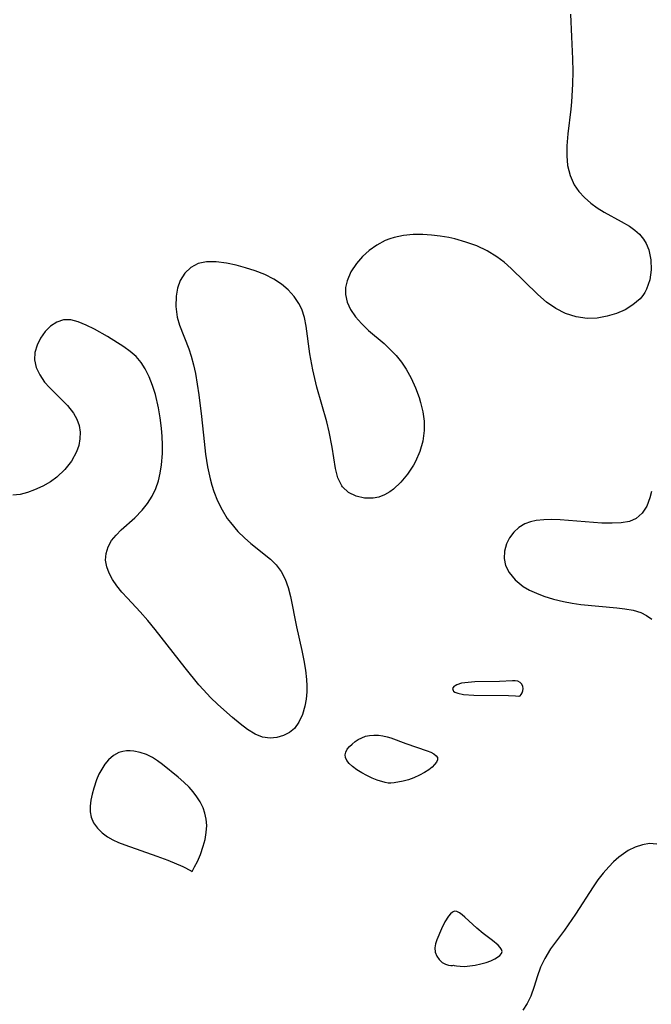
# Model space of a CAD drawing. Header units: metres. Extents: x 1073367 to 1082519, y 1569854 to 1574957.
# Tile 296 of 656: x 1076852 to 1076949, y 1572666 to 1572816. Entities that reach past the tile are written whole.
import ezdxf

# ---------------------------------------------------------------- set-up
doc = ezdxf.new("R2010")
doc.units = ezdxf.units.M
doc.layers.add('CGG_CurvaNivelLidar_v1', color=253, linetype='Continuous', lineweight=30)

msp = doc.modelspace()

# ---------------------------------------------------------------- linework, layer by layer
at = {"layer": 'CGG_CurvaNivelLidar_v1'}
for p, q in [((1076936.403, 1572816.9681, 69.5), (1076936.5917, 1572813.4848, 69.5)), ((1076936.5917, 1572813.4848, 69.5), (1076936.7249, 1572810.1418, 69.5)), ((1076936.7249, 1572810.1418, 69.5), (1076936.7578, 1572808.1934, 69.5)), ((1076936.7578, 1572808.1934, 69.5), (1076936.7392, 1572806.2524, 69.5)), ((1076936.7392, 1572806.2524, 69.5), (1076936.5914, 1572803.5534, 69.5)), ((1076936.5914, 1572803.5534, 69.5), (1076936.4758, 1572802.4069, 69.5)), ((1076936.4758, 1572802.4069, 69.5), (1076936.0093, 1572798.66, 69.5)), ((1076936.0093, 1572798.66, 69.5), (1076935.8557, 1572796.8413, 69.5)), ((1076935.8557, 1572796.8413, 69.5), (1076935.8429, 1572795.2955, 69.5)), ((1076935.8429, 1572795.2955, 69.5), (1076935.987, 1572793.8016, 69.5)), ((1076935.987, 1572793.8016, 69.5), (1076936.3647, 1572792.2686, 69.5)), ((1076936.3647, 1572792.2686, 69.5), (1076936.9999, 1572790.8559, 69.5)), ((1076936.9999, 1572790.8559, 69.5), (1076937.7064, 1572789.8348, 69.5)), ((1076937.7064, 1572789.8348, 69.5), (1076938.5617, 1572788.9074, 69.5)), ((1076938.5617, 1572788.9074, 69.5), (1076939.5331, 1572788.0663, 69.5)), ((1076939.5331, 1572788.0663, 69.5), (1076940.53, 1572787.3474, 69.5)), ((1076940.53, 1572787.3474, 69.5), (1076941.5806, 1572786.6935, 69.5)), ((1076941.5806, 1572786.6935, 69.5), (1076944.2025, 1572785.2638, 69.5)), ((1076944.2025, 1572785.2638, 69.5), (1076945.4422, 1572784.5207, 69.5)), ((1076945.4422, 1572784.5207, 69.5), (1076946.2485, 1572783.9362, 69.5)), ((1076946.2485, 1572783.9362, 69.5), (1076946.9682, 1572783.2862, 69.5)), ((1076908.081, 1572782.3326, 69.5), (1076906.8016, 1572781.654, 69.5)), ((1076908.7911, 1572782.6171, 69.5), (1076908.081, 1572782.3326, 69.5)), ((1076909.4438, 1572782.8229, 69.5), (1076908.7911, 1572782.6171, 69.5)), ((1076910.8564, 1572783.1147, 69.5), (1076909.4438, 1572782.8229, 69.5)), ((1076912.3248, 1572783.2507, 69.5), (1076910.8564, 1572783.1147, 69.5)), ((1076913.8299, 1572783.2604, 69.5), (1076912.3248, 1572783.2507, 69.5)), ((1076915.152, 1572783.1824, 69.5), (1076913.8299, 1572783.2604, 69.5)), ((1076916.4794, 1572783.0294, 69.5), (1076915.152, 1572783.1824, 69.5)), ((1076917.8026, 1572782.801, 69.5), (1076916.4794, 1572783.0294, 69.5)), ((1076918.7165, 1572782.5958, 69.5), (1076917.8026, 1572782.801, 69.5)), ((1076920.417, 1572782.1121, 69.5), (1076918.7165, 1572782.5958, 69.5)), ((1076946.9682, 1572783.2862, 69.5), (1076947.5854, 1572782.5485, 69.5)), ((1076947.5854, 1572782.5485, 69.5), (1076947.9951, 1572781.8824, 69.5)), ((1076905.6245, 1572780.8283, 69.5), (1076904.5652, 1572779.884, 69.5)), ((1076906.8016, 1572781.654, 69.5), (1076905.6245, 1572780.8283, 69.5)), ((1076922.0703, 1572781.504, 69.5), (1076920.417, 1572782.1121, 69.5)), ((1076923.6552, 1572780.7621, 69.5), (1076922.0703, 1572781.504, 69.5)), ((1076925.1461, 1572779.8671, 69.5), (1076923.6552, 1572780.7621, 69.5)), ((1076947.9951, 1572781.8824, 69.5), (1076948.4103, 1572780.9014, 69.5)), ((1076948.4103, 1572780.9014, 69.5), (1076948.7331, 1572779.4078, 69.5)), ((1076904.5652, 1572779.884, 69.5), (1076903.6473, 1572778.8418, 69.5)), ((1076926.2811, 1572779.0108, 69.5), (1076925.1461, 1572779.8671, 69.5)), ((1076948.7331, 1572779.4078, 69.5), (1076948.7736, 1572777.864, 69.5)), ((1076878.3094, 1572778.2345, 69.5), (1076877.3954, 1572777.3467, 69.5)), ((1076879.4136, 1572778.8318, 69.5), (1076878.3094, 1572778.2345, 69.5)), ((1076880.7317, 1572779.0932, 69.5), (1076879.4136, 1572778.8318, 69.5)), ((1076882.1893, 1572779.0712, 69.5), (1076880.7317, 1572779.0932, 69.5)), ((1076883.7794, 1572778.8542, 69.5), (1076882.1893, 1572779.0712, 69.5)), ((1076885.2291, 1572778.5587, 69.5), (1076883.7794, 1572778.8542, 69.5)), ((1076886.7015, 1572778.1773, 69.5), (1076885.2291, 1572778.5587, 69.5)), ((1076888.1659, 1572777.707, 69.5), (1076886.7015, 1572778.1773, 69.5)), ((1076889.6351, 1572777.1181, 69.5), (1076888.1659, 1572777.707, 69.5)), ((1076903.6473, 1572778.8418, 69.5), (1076902.802, 1572777.5421, 69.5)), ((1076927.3566, 1572778.0694, 69.5), (1076926.2811, 1572779.0108, 69.5)), ((1076931.4231, 1572774.07, 69.5), (1076927.3566, 1572778.0694, 69.5)), ((1076948.7736, 1572777.864, 69.5), (1076948.5496, 1572776.3375, 69.5)), ((1076876.6975, 1572776.2322, 69.5), (1076876.2774, 1572775.0769, 69.5)), ((1076877.3954, 1572777.3467, 69.5), (1076876.6975, 1572776.2322, 69.5)), ((1076891.0277, 1572776.4069, 69.5), (1076889.6351, 1572777.1181, 69.5)), ((1076892.1835, 1572775.6482, 69.5), (1076891.0277, 1572776.4069, 69.5)), ((1076902.2195, 1572776.1785, 69.5), (1076901.9859, 1572775.137, 69.5)), ((1076902.802, 1572777.5421, 69.5), (1076902.2195, 1572776.1785, 69.5)), ((1076948.5496, 1572776.3375, 69.5), (1076948.0542, 1572774.8995, 69.5)), ((1076876.2774, 1572775.0769, 69.5), (1076876.0453, 1572773.8237, 69.5)), ((1076893.2259, 1572774.7792, 69.5), (1076892.1835, 1572775.6482, 69.5)), ((1076894.1302, 1572773.8025, 69.5), (1076893.2259, 1572774.7792, 69.5)), ((1076901.9859, 1572775.137, 69.5), (1076901.9639, 1572774.0963, 69.5)), ((1076948.0542, 1572774.8995, 69.5), (1076947.7909, 1572774.3966, 69.5)), ((1076876.0453, 1572773.8237, 69.5), (1076876.003, 1572772.241, 69.5)), ((1076894.8651, 1572772.7144, 69.5), (1076894.1302, 1572773.8025, 69.5)), ((1076901.9639, 1572774.0963, 69.5), (1076902.2301, 1572772.9215, 69.5)), ((1076932.7603, 1572772.9314, 69.5), (1076931.4231, 1572774.07, 69.5)), ((1076947.0726, 1572773.427, 69.5), (1076945.9866, 1572772.4787, 69.5)), ((1076947.478, 1572773.9187, 69.5), (1076947.0726, 1572773.427, 69.5)), ((1076947.7909, 1572774.3966, 69.5), (1076947.478, 1572773.9187, 69.5)), ((1076876.003, 1572772.241, 69.5), (1076876.2279, 1572770.6363, 69.5)), ((1076895.2863, 1572771.8236, 69.5), (1076894.8651, 1572772.7144, 69.5)), ((1076895.6871, 1572770.5639, 69.5), (1076895.2863, 1572771.8236, 69.5)), ((1076902.2301, 1572772.9215, 69.5), (1076902.7627, 1572771.7765, 69.5)), ((1076902.7627, 1572771.7765, 69.5), (1076903.5082, 1572770.6733, 69.5)), ((1076934.1777, 1572771.9492, 69.5), (1076932.7603, 1572772.9314, 69.5)), ((1076935.6752, 1572771.1756, 69.5), (1076934.1777, 1572771.9492, 69.5)), ((1076944.7806, 1572771.7508, 69.5), (1076943.4488, 1572771.1729, 69.5)), ((1076945.9866, 1572772.4787, 69.5), (1076944.7806, 1572771.7508, 69.5)), ((1076858.8256, 1572770.2053, 69.5), (1076857.7868, 1572769.8754, 69.5)), ((1076859.9293, 1572770.1862, 69.5), (1076858.8256, 1572770.2053, 69.5)), ((1076861.0954, 1572769.8884, 69.5), (1076859.9293, 1572770.1862, 69.5)), ((1076876.2279, 1572770.6363, 69.5), (1076876.5916, 1572769.3953, 69.5)), ((1076895.9612, 1572769.2299, 69.5), (1076895.6871, 1572770.5639, 69.5)), ((1076903.5082, 1572770.6733, 69.5), (1076904.4253, 1572769.625, 69.5)), ((1076937.3144, 1572770.649, 69.5), (1076935.6752, 1572771.1756, 69.5)), ((1076938.9996, 1572770.4218, 69.5), (1076937.3144, 1572770.649, 69.5)), ((1076940.5279, 1572770.4787, 69.5), (1076938.9996, 1572770.4218, 69.5)), ((1076942.0332, 1572770.7457, 69.5), (1076940.5279, 1572770.4787, 69.5)), ((1076943.4488, 1572771.1729, 69.5), (1076942.0332, 1572770.7457, 69.5)), ((1076856.8411, 1572769.2527, 69.5), (1076856.004, 1572768.4143, 69.5)), ((1076857.7868, 1572769.8754, 69.5), (1076856.8411, 1572769.2527, 69.5)), ((1076862.3087, 1572769.393, 69.5), (1076861.0954, 1572769.8884, 69.5)), ((1076863.557, 1572768.7677, 69.5), (1076862.3087, 1572769.393, 69.5)), ((1076865.5515, 1572767.6432, 69.5), (1076863.557, 1572768.7677, 69.5)), ((1076876.5916, 1572769.3953, 69.5), (1076877.9851, 1572765.782, 69.5)), ((1076896.5406, 1572765.0269, 69.5), (1076895.9612, 1572769.2299, 69.5)), ((1076904.4253, 1572769.625, 69.5), (1076905.5224, 1572768.5962, 69.5)), ((1076905.5224, 1572768.5962, 69.5), (1076907.9038, 1572766.5661, 69.5)), ((1076855.2996, 1572767.4229, 69.5), (1076854.772, 1572766.3546, 69.5)), ((1076856.004, 1572768.4143, 69.5), (1076855.2996, 1572767.4229, 69.5)), ((1076868.0397, 1572766.0777, 69.5), (1076865.5515, 1572767.6432, 69.5)), ((1076854.772, 1572766.3546, 69.5), (1076854.4509, 1572765.2262, 69.5)), ((1076869.0315, 1572765.3781, 69.5), (1076868.0397, 1572766.0777, 69.5)), ((1076877.9851, 1572765.782, 69.5), (1076878.3588, 1572764.6469, 69.5)), ((1076907.9038, 1572766.5661, 69.5), (1076908.8421, 1572765.6925, 69.5)), ((1076908.8421, 1572765.6925, 69.5), (1076909.728, 1572764.7568, 69.5)), ((1076854.4509, 1572765.2262, 69.5), (1076854.3966, 1572764.0689, 69.5)), ((1076854.3966, 1572764.0689, 69.5), (1076854.6573, 1572762.9099, 69.5)), ((1076869.9327, 1572764.5971, 69.5), (1076869.0315, 1572765.3781, 69.5)), ((1076870.6878, 1572763.7104, 69.5), (1076869.9327, 1572764.5971, 69.5)), ((1076878.3588, 1572764.6469, 69.5), (1076878.7181, 1572763.3152, 69.5)), ((1076896.9806, 1572762.565, 69.5), (1076896.5406, 1572765.0269, 69.5)), ((1076909.728, 1572764.7568, 69.5), (1076910.5477, 1572763.7359, 69.5)), ((1076854.6573, 1572762.9099, 69.5), (1076855.1884, 1572761.7757, 69.5)), ((1076871.3405, 1572762.699, 69.5), (1076870.6878, 1572763.7104, 69.5)), ((1076871.9446, 1572761.4889, 69.5), (1076871.3405, 1572762.699, 69.5)), ((1076878.7181, 1572763.3152, 69.5), (1076879.0115, 1572761.9791, 69.5)), ((1076897.6134, 1572759.9352, 69.5), (1076896.9806, 1572762.565, 69.5)), ((1076910.5477, 1572763.7359, 69.5), (1076911.2837, 1572762.6474, 69.5)), ((1076911.2837, 1572762.6474, 69.5), (1076912.0542, 1572761.2669, 69.5)), ((1076855.1884, 1572761.7757, 69.5), (1076855.9322, 1572760.6923, 69.5)), ((1076872.4558, 1572760.1873, 69.5), (1076871.9446, 1572761.4889, 69.5)), ((1076879.0115, 1572761.9791, 69.5), (1076879.3024, 1572760.3779, 69.5)), ((1076912.0542, 1572761.2669, 69.5), (1076912.7089, 1572759.8263, 69.5)), ((1076855.9322, 1572760.6923, 69.5), (1076856.6765, 1572759.8419, 69.5)), ((1076856.6765, 1572759.8419, 69.5), (1076859.4246, 1572757.1189, 69.5)), ((1076872.8859, 1572758.8167, 69.5), (1076872.4558, 1572760.1873, 69.5)), ((1076879.3024, 1572760.3779, 69.5), (1076879.5486, 1572758.7489, 69.5)), ((1076899.1484, 1572754.5915, 69.5), (1076897.6134, 1572759.9352, 69.5)), ((1076912.7089, 1572759.8263, 69.5), (1076913.252, 1572758.3462, 69.5)), ((1076873.3712, 1572756.7528, 69.5), (1076872.8859, 1572758.8167, 69.5)), ((1076879.5486, 1572758.7489, 69.5), (1076879.947, 1572755.4429, 69.5)), ((1076913.252, 1572758.3462, 69.5), (1076913.4834, 1572757.587, 69.5)), ((1076859.4246, 1572757.1189, 69.5), (1076860.3639, 1572755.9368, 69.5)), ((1076873.6289, 1572755.2178, 69.5), (1076873.3712, 1572756.7528, 69.5)), ((1076913.4834, 1572757.587, 69.5), (1076913.826, 1572756.1464, 69.5)), ((1076860.3639, 1572755.9368, 69.5), (1076860.8679, 1572755.0194, 69.5)), ((1076860.8679, 1572755.0194, 69.5), (1076861.2118, 1572754.047, 69.5)), ((1076873.8167, 1572753.6642, 69.5), (1076873.6289, 1572755.2178, 69.5)), ((1076879.947, 1572755.4429, 69.5), (1076880.346, 1572751.6243, 69.5)), ((1076913.826, 1572756.1464, 69.5), (1076914.0241, 1572754.7026, 69.5)), ((1076861.2118, 1572754.047, 69.5), (1076861.3772, 1572753.0386, 69.5)), ((1076873.9205, 1572752.3657, 69.5), (1076873.8167, 1572753.6642, 69.5)), ((1076899.51, 1572753.1058, 69.5), (1076899.1484, 1572754.5915, 69.5)), ((1076914.0241, 1572754.7026, 69.5), (1076914.0443, 1572753.2675, 69.5)), ((1076861.3509, 1572752.0287, 69.5), (1076861.1532, 1572751.0175, 69.5)), ((1076861.3772, 1572753.0386, 69.5), (1076861.3509, 1572752.0287, 69.5)), ((1076873.9715, 1572751.0708, 69.5), (1076873.9205, 1572752.3657, 69.5)), ((1076899.9681, 1572750.7322, 69.5), (1076899.51, 1572753.1058, 69.5)), ((1076914.0443, 1572753.2675, 69.5), (1076913.8138, 1572751.6419, 69.5)), ((1076861.1532, 1572751.0175, 69.5), (1076860.8032, 1572750.0212, 69.5)), ((1076873.9612, 1572749.7864, 69.5), (1076873.9715, 1572751.0708, 69.5)), ((1076880.346, 1572751.6243, 69.5), (1076880.5823, 1572749.674, 69.5)), ((1076900.4663, 1572747.4727, 69.5), (1076899.9681, 1572750.7322, 69.5)), ((1076913.8138, 1572751.6419, 69.5), (1076913.3464, 1572750.0635, 69.5)), ((1076860.8032, 1572750.0212, 69.5), (1076860.042, 1572748.6111, 69.5)), ((1076873.829, 1572748.0256, 69.5), (1076873.9612, 1572749.7864, 69.5)), ((1076880.5823, 1572749.674, 69.5), (1076880.8755, 1572747.7532, 69.5)), ((1076913.3464, 1572750.0635, 69.5), (1076912.6816, 1572748.5557, 69.5)), ((1076860.042, 1572748.6111, 69.5), (1076859.0364, 1572747.3084, 69.5)), ((1076873.641, 1572746.7809, 69.5), (1076873.829, 1572748.0256, 69.5)), ((1076880.8755, 1572747.7532, 69.5), (1076881.2609, 1572745.878, 69.5)), ((1076912.381, 1572748.0036, 69.5), (1076911.4827, 1572746.6252, 69.5)), ((1076912.6816, 1572748.5557, 69.5), (1076912.381, 1572748.0036, 69.5)), ((1076857.8234, 1572746.1604, 69.5), (1076856.8282, 1572745.4482, 69.5)), ((1076859.0364, 1572747.3084, 69.5), (1076857.8234, 1572746.1604, 69.5)), ((1076873.3608, 1572745.5773, 69.5), (1076873.641, 1572746.7809, 69.5)), ((1076900.8278, 1572746.0501, 69.5), (1076900.4663, 1572747.4727, 69.5)), ((1076901.4112, 1572744.8462, 69.5), (1076900.8278, 1572746.0501, 69.5)), ((1076911.4827, 1572746.6252, 69.5), (1076910.4574, 1572745.3881, 69.5)), ((1076855.6445, 1572744.7646, 69.5), (1076854.4069, 1572744.195, 69.5)), ((1076856.8282, 1572745.4482, 69.5), (1076855.6445, 1572744.7646, 69.5)), ((1076872.9686, 1572744.4265, 69.5), (1076873.3608, 1572745.5773, 69.5)), ((1076881.2609, 1572745.878, 69.5), (1076881.5153, 1572744.9144, 69.5)), ((1076881.5153, 1572744.9144, 69.5), (1076881.814, 1572743.9725, 69.5)), ((1076901.5411, 1572744.6688, 69.5), (1076901.4112, 1572744.8462, 69.5)), ((1076902.4624, 1572743.808, 69.5), (1076901.5411, 1572744.6688, 69.5)), ((1076910.4574, 1572745.3881, 69.5), (1076909.3268, 1572744.3359, 69.5)), ((1076852.191, 1572743.5227, 69.5), (1076851.0832, 1572743.3766, 69.5)), ((1076853.3032, 1572743.8024, 69.5), (1076852.191, 1572743.5227, 69.5)), ((1076854.4069, 1572744.195, 69.5), (1076853.3032, 1572743.8024, 69.5)), ((1076871.6812, 1572742.1281, 69.5), (1076872.3916, 1572743.2366, 69.5)), ((1076872.3916, 1572743.2366, 69.5), (1076872.9686, 1572744.4265, 69.5)), ((1076881.814, 1572743.9725, 69.5), (1076882.3921, 1572742.5241, 69.5)), ((1076903.6066, 1572743.2208, 69.5), (1076902.4624, 1572743.808, 69.5)), ((1076904.8916, 1572742.9158, 69.5), (1076903.6066, 1572743.2208, 69.5)), ((1076907.1006, 1572743.1138, 69.5), (1076906.2444, 1572742.9253, 69.5)), ((1076907.9391, 1572743.4438, 69.5), (1076907.1006, 1572743.1138, 69.5)), ((1076908.7639, 1572743.9219, 69.5), (1076907.9391, 1572743.4438, 69.5)), ((1076909.3268, 1572744.3359, 69.5), (1076908.7639, 1572743.9219, 69.5)), ((1076948.5759, 1572743, 70), (1076948.0844, 1572741.7168, 70)), ((1076948.8143, 1572743.9616, 70), (1076948.5759, 1572743, 70)), ((1076870.8627, 1572741.106, 69.5), (1076871.6812, 1572742.1281, 69.5)), ((1076882.3921, 1572742.5241, 69.5), (1076883.0879, 1572741.147, 69.5)), ((1076906.2444, 1572742.9253, 69.5), (1076904.8916, 1572742.9158, 69.5)), ((1076948.0844, 1572741.7168, 70), (1076947.4015, 1572740.6253, 70)), ((1076869.7263, 1572739.9471, 69.5), (1076870.8627, 1572741.106, 69.5)), ((1076883.0879, 1572741.147, 69.5), (1076883.8933, 1572739.8514, 69.5)), ((1076947.4015, 1572740.6253, 70), (1076946.4962, 1572739.8112, 70)), ((1076867.6727, 1572738.0941, 69.5), (1076869.7263, 1572739.9471, 69.5)), ((1076883.8933, 1572739.8514, 69.5), (1076884.3678, 1572739.1984, 69.5)), ((1076884.3678, 1572739.1984, 69.5), (1076885.5318, 1572737.8527, 69.5)), ((1076928.5181, 1572738.4592, 70), (1076927.7321, 1572737.7278, 70)), ((1076929.448, 1572739.0254, 70), (1076928.5181, 1572738.4592, 70)), ((1076930.2802, 1572739.3314, 70), (1076929.448, 1572739.0254, 70)), ((1076931.1858, 1572739.5264, 70), (1076930.2802, 1572739.3314, 70)), ((1076932.3496, 1572739.6415, 70), (1076931.1858, 1572739.5264, 70)), ((1076933.5765, 1572739.6592, 70), (1076932.3496, 1572739.6415, 70)), ((1076934.8488, 1572739.6115, 70), (1076933.5765, 1572739.6592, 70)), ((1076941.2131, 1572739.1366, 70), (1076934.8488, 1572739.6115, 70)), ((1076942.8065, 1572739.0925, 70), (1076941.2131, 1572739.1366, 70)), ((1076944.1887, 1572739.1487, 70), (1076942.8065, 1572739.0925, 70)), ((1076945.4324, 1572739.3618, 70), (1076944.1887, 1572739.1487, 70)), ((1076946.4962, 1572739.8112, 70), (1076945.4324, 1572739.3618, 70)), ((1076866.1962, 1572736.4647, 69.5), (1076866.873, 1572737.2996, 69.5)), ((1076866.873, 1572737.2996, 69.5), (1076867.6727, 1572738.0941, 69.5)), ((1076885.5318, 1572737.8527, 69.5), (1076886.5081, 1572736.8935, 69.5)), ((1076927.7321, 1572737.7278, 70), (1076927.0941, 1572736.8733, 70)), ((1076865.3462, 1572734.4893, 69.5), (1076865.6624, 1572735.5052, 69.5)), ((1076865.6624, 1572735.5052, 69.5), (1076866.1962, 1572736.4647, 69.5)), ((1076886.5081, 1572736.8935, 69.5), (1076887.5205, 1572735.999, 69.5)), ((1076887.5205, 1572735.999, 69.5), (1076890.4886, 1572733.6016, 69.5)), ((1076926.6165, 1572735.9326, 70), (1076926.3032, 1572734.8426, 70)), ((1076927.0941, 1572736.8733, 70), (1076926.6165, 1572735.9326, 70)), ((1076865.2746, 1572733.4426, 69.5), (1076865.3462, 1572734.4893, 69.5)), ((1076926.3032, 1572734.8426, 70), (1076926.2507, 1572733.7272, 70)), ((1076865.4462, 1572732.4607, 69.5), (1076865.2746, 1572733.4426, 69.5)), ((1076865.8167, 1572731.478, 69.5), (1076865.4462, 1572732.4607, 69.5)), ((1076890.4886, 1572733.6016, 69.5), (1076891.3806, 1572732.7229, 69.5)), ((1076891.3806, 1572732.7229, 69.5), (1076892.1356, 1572731.7483, 69.5)), ((1076926.2507, 1572733.7272, 70), (1076926.4996, 1572732.6194, 70)), ((1076926.4996, 1572732.6194, 70), (1076927.0275, 1572731.5613, 70)), ((1076866.3488, 1572730.4991, 69.5), (1076865.8167, 1572731.478, 69.5)), ((1076892.1356, 1572731.7483, 69.5), (1076892.7518, 1572730.5753, 69.5)), ((1076927.0275, 1572731.5613, 70), (1076927.9621, 1572730.4277, 70)), ((1076867.0054, 1572729.5361, 69.5), (1076866.3488, 1572730.4991, 69.5)), ((1076867.7627, 1572728.5808, 69.5), (1076867.0054, 1572729.5361, 69.5)), ((1076892.7518, 1572730.5753, 69.5), (1076893.2135, 1572729.2831, 69.5)), ((1076927.9621, 1572730.4277, 70), (1076929.177, 1572729.4513, 70)), ((1076929.177, 1572729.4513, 70), (1076930.1455, 1572728.8881, 70)), ((1076868.5967, 1572727.6329, 69.5), (1076867.7627, 1572728.5808, 69.5)), ((1076893.2135, 1572729.2831, 69.5), (1076893.5745, 1572727.8996, 69.5)), ((1076930.1455, 1572728.8881, 70), (1076931.1994, 1572728.4009, 70)), ((1076931.1994, 1572728.4009, 70), (1076932.3177, 1572727.9743, 70)), ((1076932.3177, 1572727.9743, 70), (1076933.8085, 1572727.5029, 70)), ((1076870.5699, 1572725.5409, 69.5), (1076868.5967, 1572727.6329, 69.5)), ((1076893.5745, 1572727.8996, 69.5), (1076894.5068, 1572723.2681, 69.5)), ((1076933.8085, 1572727.5029, 70), (1076935.3503, 1572727.1142, 70)), ((1076935.3503, 1572727.1142, 70), (1076936.6776, 1572726.8559, 70)), ((1076936.6776, 1572726.8559, 70), (1076938.0138, 1572726.6616, 70)), ((1076938.0138, 1572726.6616, 70), (1076943.5341, 1572726.1505, 70)), ((1076871.7339, 1572724.2345, 69.5), (1076870.5699, 1572725.5409, 69.5)), ((1076943.5341, 1572726.1505, 70), (1076944.7529, 1572725.9998, 70)), ((1076944.7529, 1572725.9998, 70), (1076946.0102, 1572725.7874, 70)), ((1076946.0102, 1572725.7874, 70), (1076947.1652, 1572725.4401, 70)), ((1076947.1652, 1572725.4401, 70), (1076948.0323, 1572724.9983, 70)), ((1076948.0323, 1572724.9983, 70), (1076948.8599, 1572724.4348, 70)), ((1076872.8747, 1572722.8636, 69.5), (1076871.7339, 1572724.2345, 69.5)), ((1076877.4294, 1572716.9693, 69.5), (1076872.8747, 1572722.8636, 69.5)), ((1076894.5068, 1572723.2681, 69.5), (1076895.3008, 1572719.6321, 69.5)), ((1076895.3008, 1572719.6321, 69.5), (1076895.598, 1572718.1381, 69.5)), ((1076895.598, 1572718.1381, 69.5), (1076895.842, 1572716.6546, 69.5)), ((1076879.5608, 1572714.3865, 69.5), (1076877.4294, 1572716.9693, 69.5)), ((1076895.842, 1572716.6546, 69.5), (1076896.0071, 1572715.1928, 69.5)), ((1076880.2461, 1572713.61, 69.5), (1076879.5608, 1572714.3865, 69.5)), ((1076896.0071, 1572715.1928, 69.5), (1076896.0581, 1572714.2416, 69.5)), ((1076919.0449, 1572714.4041, 70), (1076918.7589, 1572714.2583, 70)), ((1076919.7594, 1572714.624, 70), (1076919.0449, 1572714.4041, 70)), ((1076920.2302, 1572714.7077, 70), (1076919.7594, 1572714.624, 70)), ((1076921.7724, 1572714.8349, 70), (1076920.2302, 1572714.7077, 70)), ((1076925.5374, 1572714.919, 70), (1076921.7724, 1572714.8349, 70)), ((1076927.5296, 1572715.0216, 70), (1076925.5374, 1572714.919, 70)), ((1076927.9656, 1572715.0184, 70), (1076927.5296, 1572715.0216, 70)), ((1076928.3707, 1572714.9338, 70), (1076927.9656, 1572715.0184, 70)), ((1076928.7178, 1572714.7499, 70), (1076928.3707, 1572714.9338, 70)), ((1076928.9819, 1572714.4791, 70), (1076928.7178, 1572714.7499, 70)), ((1076929.1394, 1572714.1421, 70), (1076928.9819, 1572714.4791, 70)), ((1076881.3251, 1572712.4758, 69.5), (1076880.2461, 1572713.61, 69.5)), ((1076896.0492, 1572713.3098, 69.5), (1076895.9456, 1572712.2047, 69.5)), ((1076896.0581, 1572714.2416, 69.5), (1076896.0492, 1572713.3098, 69.5)), ((1076918.4466, 1572713.9688, 70), (1076918.3869, 1572713.8159, 70)), ((1076918.3869, 1572713.8159, 70), (1076918.3895, 1572713.6612, 70)), ((1076918.3895, 1572713.6612, 70), (1076918.4428, 1572713.5339, 70)), ((1076918.4428, 1572713.5339, 70), (1076918.5391, 1572713.4154, 70)), ((1076918.5748, 1572714.121, 70), (1076918.4466, 1572713.9688, 70)), ((1076918.5391, 1572713.4154, 70), (1076918.7285, 1572713.2738, 70)), ((1076918.7589, 1572714.2583, 70), (1076918.5748, 1572714.121, 70)), ((1076918.7285, 1572713.2738, 70), (1076919.1574, 1572713.0927, 70)), ((1076919.1574, 1572713.0927, 70), (1076920.0581, 1572712.9187, 70)), ((1076920.0581, 1572712.9187, 70), (1076921.6415, 1572712.8179, 70)), ((1076928.7036, 1572712.72, 70), (1076928.8729, 1572712.9018, 70)), ((1076928.8729, 1572712.9018, 70), (1076929.03, 1572713.1646, 70)), ((1076929.03, 1572713.1646, 70), (1076929.1375, 1572713.4733, 70)), ((1076929.1375, 1572713.4733, 70), (1076929.1797, 1572713.809, 70)), ((1076929.1797, 1572713.809, 70), (1076929.1394, 1572714.1421, 70)), ((1076882.4371, 1572711.3955, 69.5), (1076881.3251, 1572712.4758, 69.5)), ((1076884.6797, 1572709.3826, 69.5), (1076882.4371, 1572711.3955, 69.5)), ((1076895.9456, 1572712.2047, 69.5), (1076895.7523, 1572711.1447, 69.5)), ((1076921.6415, 1572712.8179, 70), (1076926.9261, 1572712.7577, 70)), ((1076926.9261, 1572712.7577, 70), (1076928.0153, 1572712.7114, 70)), ((1076928.0153, 1572712.7114, 70), (1076928.5, 1572712.6425, 70)), ((1076928.5, 1572712.6425, 70), (1076928.5832, 1572712.6447, 70)), ((1076928.5832, 1572712.6447, 70), (1076928.7036, 1572712.72, 70)), ((1076895.3834, 1572709.8497, 69.5), (1076894.8688, 1572708.6943, 69.5)), ((1076895.7523, 1572711.1447, 69.5), (1076895.3834, 1572709.8497, 69.5)), ((1076885.8436, 1572708.4051, 69.5), (1076884.6797, 1572709.3826, 69.5)), ((1076886.9924, 1572707.5392, 69.5), (1076885.8436, 1572708.4051, 69.5)), ((1076894.8688, 1572708.6943, 69.5), (1076894.1785, 1572707.7329, 69.5)), ((1076888.1405, 1572706.8455, 69.5), (1076886.9924, 1572707.5392, 69.5)), ((1076889.3009, 1572706.3966, 69.5), (1076888.1405, 1572706.8455, 69.5)), ((1076893.3956, 1572707.08, 69.5), (1076892.4892, 1572706.6183, 69.5)), ((1076894.1785, 1572707.7329, 69.5), (1076893.3956, 1572707.08, 69.5)), ((1076890.4726, 1572706.2505, 69.5), (1076889.3009, 1572706.3966, 69.5)), ((1076891.5021, 1572706.3408, 69.5), (1076890.4726, 1572706.2505, 69.5)), ((1076892.4892, 1572706.6183, 69.5), (1076891.5021, 1572706.3408, 69.5)), ((1076902.587, 1572704.9476, 69.5), (1076902.9878, 1572705.3399, 69.5)), ((1076902.9878, 1572705.3399, 69.5), (1076903.4438, 1572705.7055, 69.5)), ((1076903.4438, 1572705.7055, 69.5), (1076903.9434, 1572706.0334, 69.5)), ((1076903.9434, 1572706.0334, 69.5), (1076904.4799, 1572706.3099, 69.5)), ((1076904.4799, 1572706.3099, 69.5), (1076905.0503, 1572706.5173, 69.5)), ((1076905.0503, 1572706.5173, 69.5), (1076905.6845, 1572706.6452, 69.5)), ((1076905.6845, 1572706.6452, 69.5), (1076906.3432, 1572706.6918, 69.5)), ((1076906.3432, 1572706.6918, 69.5), (1076907.0159, 1572706.6701, 69.5)), ((1076907.0159, 1572706.6701, 69.5), (1076907.6939, 1572706.5868, 69.5)), ((1076907.6939, 1572706.5868, 69.5), (1076908.3692, 1572706.4432, 69.5)), ((1076908.3692, 1572706.4432, 69.5), (1076908.9119, 1572706.2828, 69.5)), ((1076908.9119, 1572706.2828, 69.5), (1076911.2089, 1572705.4397, 69.5)), ((1076911.2089, 1572705.4397, 69.5), (1076914.4743, 1572704.3019, 69.5)), ((1076867.3177, 1572704.0247, 70), (1076866.4539, 1572703.5655, 70)), ((1076867.8851, 1572704.2017, 70), (1076867.3177, 1572704.0247, 70)), ((1076868.4744, 1572704.2971, 70), (1076867.8851, 1572704.2017, 70)), ((1076869.0363, 1572704.3123, 70), (1076868.4744, 1572704.2971, 70)), ((1076869.6062, 1572704.2631, 70), (1076869.0363, 1572704.3123, 70)), ((1076870.5605, 1572704.0573, 70), (1076869.6062, 1572704.2631, 70)), ((1076871.5078, 1572703.7175, 70), (1076870.5605, 1572704.0573, 70)), ((1076901.9278, 1572703.6874, 69.5), (1076902.0275, 1572704.115, 69.5)), ((1076902.0275, 1572704.115, 69.5), (1076902.2586, 1572704.537, 69.5)), ((1076902.2586, 1572704.537, 69.5), (1076902.587, 1572704.9476, 69.5)), ((1076914.4743, 1572704.3019, 69.5), (1076915.0244, 1572704.0688, 69.5)), ((1076915.0244, 1572704.0688, 69.5), (1076915.495, 1572703.8225, 69.5)), ((1076915.495, 1572703.8225, 69.5), (1076915.8519, 1572703.5556, 69.5)), ((1076865.6903, 1572702.9211, 70), (1076865.1453, 1572702.2626, 70)), ((1076866.4539, 1572703.5655, 70), (1076865.6903, 1572702.9211, 70)), ((1076872.4308, 1572703.2577, 70), (1076871.5078, 1572703.7175, 70)), ((1076873.221, 1572702.7563, 70), (1076872.4308, 1572703.2577, 70)), ((1076873.9885, 1572702.192, 70), (1076873.221, 1572702.7563, 70)), ((1076901.9902, 1572703.2566, 69.5), (1076901.9278, 1572703.6874, 69.5)), ((1076902.1918, 1572702.8273, 69.5), (1076901.9902, 1572703.2566, 69.5)), ((1076902.5483, 1572702.378, 69.5), (1076902.1918, 1572702.8273, 69.5)), ((1076903.075, 1572701.8981, 69.5), (1076902.5483, 1572702.378, 69.5)), ((1076915.8911, 1572702.581, 69.5), (1076915.6107, 1572702.2076, 69.5)), ((1076915.8519, 1572703.5556, 69.5), (1076916.0491, 1572703.2586, 69.5)), ((1076916.0497, 1572702.9344, 69.5), (1076915.8911, 1572702.581, 69.5)), ((1076916.0491, 1572703.2586, 69.5), (1076916.0497, 1572702.9344, 69.5)), ((1076864.6719, 1572701.5182, 70), (1076864.2579, 1572700.7116, 70)), ((1076865.1453, 1572702.2626, 70), (1076864.6719, 1572701.5182, 70)), ((1076876.3779, 1572700.2466, 70), (1076873.9885, 1572702.192, 70)), ((1076903.73, 1572701.4109, 69.5), (1076903.075, 1572701.8981, 69.5)), ((1076904.472, 1572700.9394, 69.5), (1076903.73, 1572701.4109, 69.5)), ((1076905.2605, 1572700.5058, 69.5), (1076904.472, 1572700.9394, 69.5)), ((1076914.0594, 1572700.9804, 69.5), (1076913.2941, 1572700.5638, 69.5)), ((1076914.7199, 1572701.4092, 69.5), (1076914.0594, 1572700.9804, 69.5)), ((1076915.2359, 1572701.8219, 69.5), (1076914.7199, 1572701.4092, 69.5)), ((1076915.6107, 1572702.2076, 69.5), (1076915.2359, 1572701.8219, 69.5)), ((1076863.8954, 1572699.8619, 70), (1076863.4576, 1572698.5958, 70)), ((1076864.2579, 1572700.7116, 70), (1076863.8954, 1572699.8619, 70)), ((1076877.2416, 1572699.5052, 70), (1076876.3779, 1572700.2466, 70)), ((1076878.0555, 1572698.7217, 70), (1076877.2416, 1572699.5052, 70)), ((1076906.0557, 1572700.1305, 69.5), (1076905.2605, 1572700.5058, 69.5)), ((1076906.8233, 1572699.8247, 69.5), (1076906.0557, 1572700.1305, 69.5)), ((1076908.0479, 1572699.4355, 69.5), (1076906.8233, 1572699.8247, 69.5)), ((1076908.5, 1572699.3398, 69.5), (1076908.0479, 1572699.4355, 69.5)), ((1076908.9144, 1572699.3454, 69.5), (1076908.5, 1572699.3398, 69.5)), ((1076909.4216, 1572699.4008, 69.5), (1076908.9144, 1572699.3454, 69.5)), ((1076910.8093, 1572699.6562, 69.5), (1076909.4216, 1572699.4008, 69.5)), ((1076911.6039, 1572699.8756, 69.5), (1076910.8093, 1572699.6562, 69.5)), ((1076912.4628, 1572700.1872, 69.5), (1076911.6039, 1572699.8756, 69.5)), ((1076913.2941, 1572700.5638, 69.5), (1076912.4628, 1572700.1872, 69.5)), ((1076863.4576, 1572698.5958, 70), (1076863.2037, 1572697.6684, 70)), ((1076878.679, 1572698.0126, 70), (1076878.0555, 1572698.7217, 70)), ((1076879.2452, 1572697.2632, 70), (1076878.679, 1572698.0126, 70)), ((1076863.0139, 1572696.7461, 70), (1076862.9068, 1572695.8414, 70)), ((1076863.2037, 1572697.6684, 70), (1076863.0139, 1572696.7461, 70)), ((1076879.7547, 1572696.4833, 70), (1076879.2452, 1572697.2632, 70)), ((1076880.1902, 1572695.6057, 70), (1076879.7547, 1572696.4833, 70)), ((1076862.9068, 1572695.8414, 70), (1076862.9087, 1572694.9678, 70)), ((1076862.9087, 1572694.9678, 70), (1076863.0548, 1572694.1412, 70)), ((1076880.4787, 1572694.7597, 70), (1076880.1902, 1572695.6057, 70)), ((1076863.0548, 1572694.1412, 70), (1076863.4342, 1572693.272, 70)), ((1076880.6696, 1572693.844, 70), (1076880.4787, 1572694.7597, 70)), ((1076880.7418, 1572692.8781, 70), (1076880.6696, 1572693.844, 70)), ((1076863.4342, 1572693.272, 70), (1076864.006, 1572692.482, 70)), ((1076864.006, 1572692.482, 70), (1076864.7294, 1572691.771, 70)), ((1076880.4855, 1572690.7374, 70), (1076880.6755, 1572691.8089, 70)), ((1076880.6755, 1572691.8089, 70), (1076880.7418, 1572692.8781, 70)), ((1076864.7294, 1572691.771, 70), (1076865.5765, 1572691.1458, 70)), ((1076865.5765, 1572691.1458, 70), (1076866.3716, 1572690.6917, 70)), ((1076866.3716, 1572690.6917, 70), (1076867.2251, 1572690.292, 70)), ((1076867.2251, 1572690.292, 70), (1076868.2031, 1572689.9008, 70)), ((1076880.2056, 1572689.6957, 70), (1076880.4855, 1572690.7374, 70)), ((1076868.2031, 1572689.9008, 70), (1076873.1016, 1572688.1854, 70)), ((1076879.7694, 1572688.4563, 70), (1076880.2056, 1572689.6957, 70)), ((1076945.2598, 1572689.0377, 70), (1076944.5278, 1572688.5696, 70)), ((1076946.3285, 1572689.5767, 70), (1076945.2598, 1572689.0377, 70)), ((1076947.4223, 1572689.9458, 70), (1076946.3285, 1572689.5767, 70)), ((1076948.5327, 1572690.1124, 70), (1076947.4223, 1572689.9458, 70)), ((1076949.6517, 1572690.0502, 70), (1076948.5327, 1572690.1124, 70)), ((1076873.1016, 1572688.1854, 70), (1076874.8046, 1572687.5573, 70)), ((1076874.8046, 1572687.5573, 70), (1076877.0686, 1572686.6009, 70)), ((1076878.9, 1572686.5408, 70), (1076879.311, 1572687.3829, 70)), ((1076879.311, 1572687.3829, 70), (1076879.7694, 1572688.4563, 70)), ((1076943.0278, 1572687.3362, 70), (1076942.2708, 1572686.568, 70)), ((1076943.8181, 1572688.0344, 70), (1076943.0278, 1572687.3362, 70)), ((1076944.5278, 1572688.5696, 70), (1076943.8181, 1572688.0344, 70)), ((1076877.0686, 1572686.6009, 70), (1076878.3637, 1572685.9482, 70)), ((1076878.3637, 1572685.9482, 70), (1076878.5, 1572685.8199, 70)), ((1076878.5, 1572685.8199, 70), (1076878.9, 1572686.5408, 70)), ((1076942.2708, 1572686.568, 70), (1076941.4303, 1572685.6057, 70)), ((1076940.6306, 1572684.5824, 70), (1076939.8733, 1572683.5104, 70)), ((1076941.4303, 1572685.6057, 70), (1076940.6306, 1572684.5824, 70)), ((1076939.8733, 1572683.5104, 70), (1076937.1792, 1572679.3063, 70)), ((1076918.6658, 1572679.7539, 70), (1076918.3424, 1572679.6351, 70)), ((1076919.0316, 1572679.7076, 70), (1076918.6658, 1572679.7539, 70)), ((1076917.7546, 1572679.031, 70), (1076917.2147, 1572678.1286, 70)), ((1076918.0405, 1572679.3829, 70), (1076917.7546, 1572679.031, 70)), ((1076918.3424, 1572679.6351, 70), (1076918.0405, 1572679.3829, 70)), ((1076919.4218, 1572679.521, 70), (1076919.0316, 1572679.7076, 70)), ((1076919.8313, 1572679.2344, 70), (1076919.4218, 1572679.521, 70)), ((1076920.2571, 1572678.8788, 70), (1076919.8313, 1572679.2344, 70)), ((1076922.107, 1572677.1783, 70), (1076920.2571, 1572678.8788, 70)), ((1076937.1792, 1572679.3063, 70), (1076935.5032, 1572676.8943, 70)), ((1076916.7012, 1572677.0769, 70), (1076915.9651, 1572675.3862, 70)), ((1076917.2147, 1572678.1286, 70), (1076916.7012, 1572677.0769, 70)), ((1076923.0727, 1572676.388, 70), (1076922.107, 1572677.1783, 70)), ((1076935.5032, 1572676.8943, 70), (1076933.3847, 1572674.0113, 70)), ((1076915.9651, 1572675.3862, 70), (1076915.7647, 1572674.792, 70)), ((1076924.5078, 1572675.2793, 70), (1076923.0727, 1572676.388, 70)), ((1076925.3287, 1572674.5825, 70), (1076924.5078, 1572675.2793, 70)), ((1076915.7647, 1572674.792, 70), (1076915.6744, 1572674.1622, 70)), ((1076915.6744, 1572674.1622, 70), (1076915.733, 1572673.5292, 70)), ((1076925.6476, 1572674.2477, 70), (1076925.3287, 1572674.5825, 70)), ((1076925.8697, 1572673.9239, 70), (1076925.6476, 1572674.2477, 70)), ((1076925.9573, 1572673.6141, 70), (1076925.8697, 1572673.9239, 70)), ((1076933.3847, 1572674.0113, 70), (1076932.4795, 1572672.5437, 70)), ((1076915.733, 1572673.5292, 70), (1076915.9646, 1572672.9211, 70)), ((1076915.9646, 1572672.9211, 70), (1076916.3359, 1572672.3829, 70)), ((1076916.3359, 1572672.3829, 70), (1076916.8, 1572671.9495, 70)), ((1076924.2239, 1572672.1965, 70), (1076924.8195, 1572672.4637, 70)), ((1076924.8195, 1572672.4637, 70), (1076925.2696, 1572672.7329, 70)), ((1076925.2696, 1572672.7329, 70), (1076925.6277, 1572673.0128, 70)), ((1076925.6277, 1572673.0128, 70), (1076925.8697, 1572673.3056, 70)), ((1076925.8697, 1572673.3056, 70), (1076925.9573, 1572673.6141, 70)), ((1076932.4795, 1572672.5437, 70), (1076931.8565, 1572671.2191, 70)), ((1076916.8, 1572671.9495, 70), (1076917.3087, 1572671.6495, 70)), ((1076917.3087, 1572671.6495, 70), (1076917.7399, 1572671.5059, 70)), ((1076917.7399, 1572671.5059, 70), (1076918.115, 1572671.4492, 70)), ((1076918.115, 1572671.4492, 70), (1076918.3844, 1572671.4571, 70)), ((1076918.3844, 1572671.4571, 70), (1076918.5, 1572671.5151, 70)), ((1076918.5, 1572671.5151, 70), (1076918.6022, 1572671.4653, 70)), ((1076918.6022, 1572671.4653, 70), (1076918.9605, 1572671.4013, 70)), ((1076918.9605, 1572671.4013, 70), (1076919.5173, 1572671.3498, 70)), ((1076919.5173, 1572671.3498, 70), (1076920.221, 1572671.3414, 70)), ((1076920.221, 1572671.3414, 70), (1076921.0089, 1572671.4007, 70)), ((1076921.0089, 1572671.4007, 70), (1076921.847, 1572671.5283, 70)), ((1076921.847, 1572671.5283, 70), (1076922.6918, 1572671.7132, 70)), ((1076922.6918, 1572671.7132, 70), (1076923.4991, 1572671.9411, 70)), ((1076923.4991, 1572671.9411, 70), (1076924.2239, 1572672.1965, 70)), ((1076931.8565, 1572671.2191, 70), (1076931.3255, 1572669.7367, 70)), ((1076931.3255, 1572669.7367, 70), (1076930.8553, 1572668.2508, 70)), ((1076930.8553, 1572668.2508, 70), (1076930.3394, 1572666.8036, 70)), ((1076930.3394, 1572666.8036, 70), (1076929.8065, 1572665.6698, 70)), ((1076929.8065, 1572665.6698, 70), (1076929.1369, 1572664.6255, 70))]:
    msp.add_line(p, q, dxfattribs=at)

doc.saveas('drawing.dxf')
